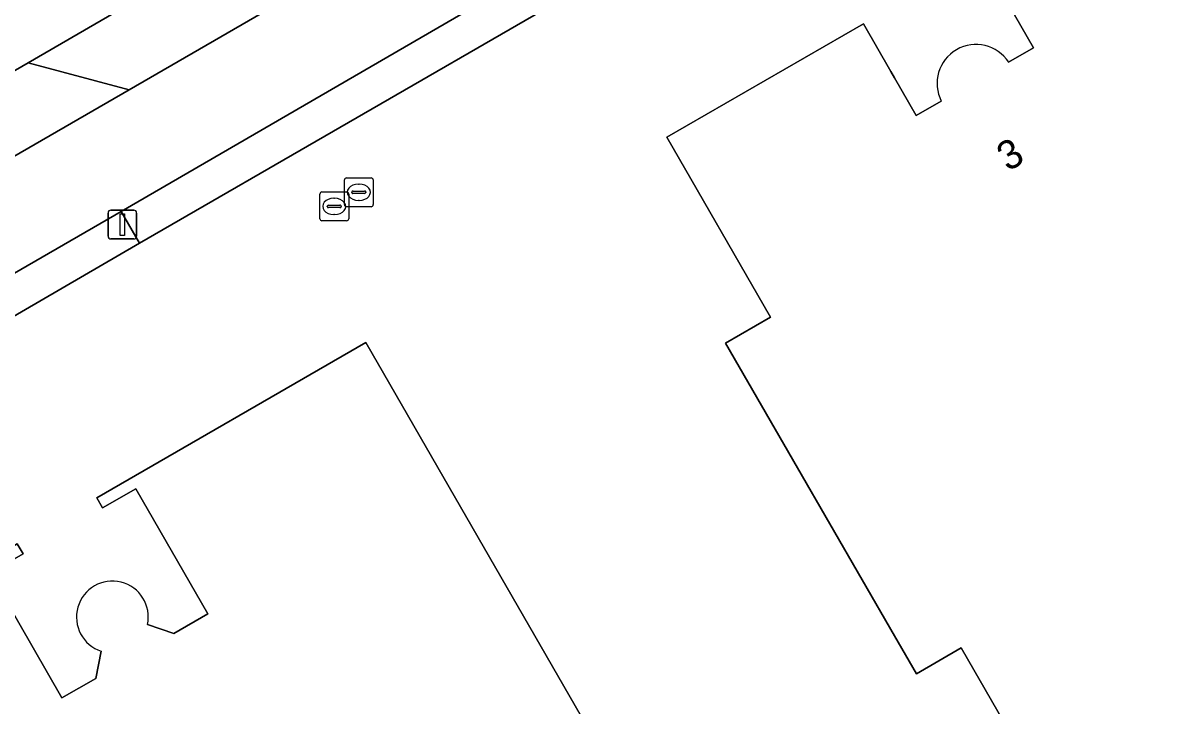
# Model space of a CAD drawing. Extents: x 159039 to 160102, y 381214 to 382524.
# Drawn here: x 159469.78 to 159509.79, y 382332.06 to 382355.72 of the extents above; entities that cross this region are included whole.
import ezdxf

# ---------------------------------------------------------------- set-up
doc = ezdxf.new("R2010")
doc.units = 0
for name, color, linetype in [('IMGEO_Berm_groen', 7, 'Continuous'), ('IMGEO_Erf', 7, 'Continuous'), ('IMGEO_Fietspad_gesloten', 7, 'Continuous'), ('IMGEO_Lichtmast', 7, 'Continuous'), ('IMGEO_Pand', 7, 'Continuous'), ('IMGEO_Pand_nummerreeks', 7, 'Continuous'), ('IMGEO_Rijbaan_lokaal_open', 7, 'Continuous'), ('IMGEO_Rioolput', 7, 'Continuous'), ('IMGEO_Voetpad_open', 7, 'Continuous')]:
    doc.layers.add(name, color=color, linetype=linetype)

msp = doc.modelspace()

# ---------------------------------------------------------------- linework, layer by layer
at = {"layer": 'IMGEO_Berm_groen'}
msp.add_lwpolyline([(159473.454, 382353.412), (159469.957, 382354.345), (159458.829, 382347.907), (159457.885, 382344.421)], close=True, dxfattribs=at)
at = {"layer": 'IMGEO_Erf'}
for points in [[(159527.866, 382340.68), (159526.199, 382339.82), (159525.298, 382341.566), (159526.883, 382342.383), (159511.155, 382369.645), (159506.479, 382366.946), (159488.307, 382356.455), (159473.818, 382348.101), (159459.124, 382339.557), (159446.995, 382332.536), (159420.799, 382317.382), (159411.549, 382312.006), (159413.857, 382307.93), (159414.439, 382308.236), (159416.457, 382304.795)], [(159503.958, 382354.364), (159504.823, 382354.864), (159503.943, 382356.389), (159502.985, 382358.049), (159509.804, 382361.985), (159513.401, 382355.755), (159514.958, 382356.654), (159521.578, 382345.189), (159520.02, 382344.289), (159523.617, 382338.059), (159519.287, 382335.559), (159516.798, 382334.122), (159516.523, 382334.598), (159512.456, 382332.25), (159512.731, 382331.774), (159505.912, 382327.838), (159502.315, 382334.068), (159500.758, 382333.169)], [(159500.758, 382333.169), (159500, 382334.482), (159496.638, 382340.304), (159494.138, 382344.634), (159495.696, 382345.534), (159492.099, 382351.764), (159498.918, 382355.701), (159499.876, 382354.041), (159500, 382353.826), (159500.756, 382352.516), (159501.623, 382353.017)], [(159474.091, 382334.878), (159475.005, 382334.574), (159476.182, 382335.253), (159473.684, 382339.586), (159472.531, 382338.921), (159472.332, 382339.268), (159481.665, 382344.65), (159484.162, 382340.319), (159494.472, 382322.439)], [(159494.472, 382322.439), (159494.125, 382322.239), (159493.241, 382323.773), (159485.407, 382319.256), (159481.804, 382325.504), (159476.743, 382322.586), (159480.346, 382316.338), (159472.512, 382311.82), (159473.397, 382310.286), (159473.05, 382310.087), (159462.741, 382327.966), (159460.243, 382332.297), (159469.576, 382337.679), (159469.776, 382337.332), (159468.623, 382336.668), (159471.122, 382332.335), (159472.301, 382333.014), (159472.487, 382333.954)]]:
    msp.add_lwpolyline(points, dxfattribs=at)
for centre, radius, start, end in [((159502.825, 382353.631), 1.35, 32.8875, 207.0715), ((159472.873, 382335.139), 1.246, 347.9291, 251.9599)]:
    msp.add_arc(centre, radius, start, end, dxfattribs=at)
at = {"layer": 'IMGEO_Fietspad_gesloten'}
for points in [[(159404.755, 382309.691), (159410.868, 382313.197), (159411.452, 382313.515), (159420.131, 382318.504), (159446.319, 382333.691), (159458.428, 382340.678), (159473.177, 382349.191), (159487.627, 382357.578), (159505.817, 382368.093), (159511.227, 382371.221), (159512.721, 382372.085), (159512.731, 382372.092), (159520.042, 382376.293), (159585.572, 382414.231), (159595.067, 382419.777), (159595.151, 382419.631), (159602.995, 382424.583), (159606.262, 382426.888), (159612.034, 382430.691)], [(159509.216, 382374.079), (159504.855, 382371.559), (159487.352, 382361.444), (159473.454, 382353.412), (159457.885, 382344.421), (159444.93, 382336.916), (159418.59, 382321.667), (159417.165, 382320.842), (159413.503, 382318.73), (159409.064, 382316.173), (159403.629, 382313.01), (159397.349, 382309.85)]]:
    msp.add_lwpolyline(points, dxfattribs=at)
at = {"layer": 'IMGEO_Lichtmast'}
for p, q in [((159472.724, 382348.34), (159472.724, 382349.14)), ((159472.724, 382349.14), (159472.724, 382348.34)), ((159472.824, 382349.24), (159473.614, 382349.24)), ((159473.614, 382349.24), (159472.824, 382349.24)), ((159473.714, 382349.14), (159473.714, 382348.34)), ((159473.714, 382348.34), (159473.714, 382349.14)), ((159473.614, 382348.24), (159472.824, 382348.24)), ((159472.824, 382348.24), (159473.614, 382348.24))]:
    msp.add_line(p, q, dxfattribs=at)
msp.add_lwpolyline([(159473.144, 382349.115), (159473.294, 382349.115), (159473.294, 382348.365), (159473.144, 382348.365), (159473.144, 382349.115)], dxfattribs=at)
for centre, start, end in [((159472.824, 382349.14), 90, 180), ((159472.824, 382349.14), 90, 180), ((159473.614, 382349.14), 0, 90), ((159473.614, 382349.14), 360, 90), ((159472.824, 382348.34), 180, 270), ((159472.824, 382348.34), 180, 270), ((159473.614, 382348.34), 270, 0), ((159473.614, 382348.34), 270, 0)]:
    msp.add_arc(centre, 0.1, start, end, dxfattribs=at)
at = {"layer": 'IMGEO_Pand'}
for points in [[(159509.804, 382361.985), (159502.985, 382358.049), (159503.943, 382356.389), (159504.823, 382354.864), (159503.958, 382354.364)], [(159501.623, 382353.017), (159500.756, 382352.516), (159500, 382353.826), (159499.876, 382354.041), (159498.918, 382355.701), (159492.099, 382351.764), (159495.696, 382345.534), (159494.138, 382344.634), (159496.638, 382340.304), (159500, 382334.482), (159500.758, 382333.169), (159502.315, 382334.068), (159505.912, 382327.838), (159512.731, 382331.774)], [(159494.472, 382322.439), (159484.162, 382340.319), (159481.665, 382344.65), (159472.332, 382339.268), (159472.531, 382338.921), (159473.684, 382339.586), (159476.182, 382335.253), (159475.005, 382334.574), (159474.091, 382334.878)], [(159472.487, 382333.954), (159472.301, 382333.014), (159471.122, 382332.335), (159468.623, 382336.668), (159469.776, 382337.332), (159469.576, 382337.679), (159460.243, 382332.297), (159462.741, 382327.966)]]:
    msp.add_lwpolyline(points, dxfattribs=at)
for centre, radius, start, end in [((159502.825, 382353.631), 1.35, 32.8875, 207.0715), ((159472.873, 382335.139), 1.246, 347.9291, 251.9599)]:
    msp.add_arc(centre, radius, start, end, dxfattribs=at)
at = {"layer": 'IMGEO_Rijbaan_lokaal_open'}
msp.add_lwpolyline([(159398.953, 382313.388), (159407.722, 382318.487), (159418.136, 382324.44), (159419.325, 382325.127), (159441.348, 382337.849), (159458.829, 382347.907), (159469.957, 382354.345), (159488.174, 382364.914), (159503.559, 382373.803)], dxfattribs=at)
msp.add_lwpolyline([(159487.352, 382361.444), (159488.174, 382364.914), (159469.957, 382354.345), (159473.454, 382353.412)], close=True, dxfattribs=at)
at = {"layer": 'IMGEO_Rioolput'}
for p, q in [((159480.919, 382349.433), (159480.919, 382350.285)), ((159480.994, 382350.359), (159481.846, 382350.359)), ((159481.407, 382350.139), (159481.432, 382350.139)), ((159481.92, 382350.285), (159481.92, 382349.433)), ((159480.067, 382348.944), (159480.067, 382349.796)), ((159480.142, 382349.87), (159480.994, 382349.87)), ((159481.068, 382349.796), (159481.068, 382348.944)), ((159481.178, 382349.853), (159481.178, 382349.865)), ((159481.616, 382349.816), (159481.218, 382349.816)), ((159481.221, 382349.902), (159481.619, 382349.902)), ((159481.662, 382349.865), (159481.662, 382349.853)), ((159480.326, 382349.364), (159480.326, 382349.376)), ((159480.764, 382349.327), (159480.366, 382349.327)), ((159480.369, 382349.413), (159480.767, 382349.413)), ((159480.555, 382349.65), (159480.58, 382349.65)), ((159480.81, 382349.376), (159480.81, 382349.364)), ((159481.846, 382349.359), (159480.994, 382349.359)), ((159481.43, 382349.579), (159481.405, 382349.579)), ((159480.994, 382348.87), (159480.142, 382348.87)), ((159480.578, 382349.09), (159480.553, 382349.09))]:
    msp.add_line(p, q, dxfattribs=at)
for points in [[(159480.919, 382349.433), (159480.919, 382350.285)], [(159480.994, 382350.359), (159481.846, 382350.359)], [(159481.92, 382350.285), (159481.92, 382349.433)], [(159480.067, 382348.944), (159480.067, 382349.796)], [(159480.142, 382349.87), (159480.994, 382349.87)], [(159481.068, 382349.796), (159481.068, 382348.944)], [(159481.846, 382349.359), (159480.994, 382349.359)], [(159480.994, 382348.87), (159480.142, 382348.87)]]:
    msp.add_lwpolyline(points, dxfattribs=at)
for centre, radius, start, end in [((159480.996, 382350.283), 0.0765, 91.552, 178.448), ((159480.996, 382350.283), 0.0765, 91.552, 178.448), ((159481.844, 382350.283), 0.0765, 1.552, 88.448), ((159481.844, 382350.283), 0.0765, 1.552, 88.448), ((159480.144, 382349.794), 0.0765, 91.552, 178.448), ((159480.144, 382349.794), 0.0765, 91.552, 178.448), ((159480.992, 382349.794), 0.0765, 1.552, 88.448), ((159480.992, 382349.794), 0.0765, 1.552, 88.448), ((159481.218, 382349.862), 0.0403, 85.8775, 175.7526), ((159481.215, 382349.852), 0.0366, 178.938, 274.7102), ((159481.619, 382349.859), 0.043, 264.8664, 352.4533), ((159481.623, 382349.864), 0.0386, 1.7309, 96.639), ((159480.366, 382349.373), 0.0403, 85.8775, 175.7526), ((159480.363, 382349.363), 0.0366, 178.938, 274.7102), ((159480.767, 382349.37), 0.043, 264.8664, 352.4533), ((159480.771, 382349.375), 0.0386, 1.7309, 96.639), ((159480.996, 382349.435), 0.0765, 181.552, 268.448), ((159480.996, 382349.435), 0.0765, 181.552, 268.448), ((159481.844, 382349.435), 0.0765, 271.552, 358.448), ((159481.844, 382349.435), 0.0765, 271.552, 358.448), ((159480.144, 382348.946), 0.0765, 181.552, 268.448), ((159480.144, 382348.946), 0.0765, 181.552, 268.448), ((159480.992, 382348.946), 0.0765, 271.552, 358.448), ((159480.992, 382348.946), 0.0765, 271.552, 358.448)]:
    msp.add_arc(centre, radius, start, end, dxfattribs=at)
for centre, major_axis, ratio, start_param, end_param in [((159481.406, 382349.859), (-0.387, 0.002), 0.722429, 4.712389, 7.853982), ((159481.431, 382349.859), (-0.39, 0.002), 0.717154, 1.570796, 4.712389), ((159480.554, 382349.37), (-0.387, 0.002), 0.722429, 4.712389, 7.853982), ((159480.579, 382349.37), (-0.39, 0.002), 0.717154, 1.570796, 4.712389)]:
    msp.add_ellipse(centre, major_axis=major_axis, ratio=ratio, start_param=start_param, end_param=end_param, dxfattribs=at)
at = {"layer": 'IMGEO_Voetpad_open'}
for points in [[(159488.307, 382356.455), (159487.627, 382357.578), (159473.177, 382349.191), (159473.818, 382348.101)], [(159473.818, 382348.101), (159473.177, 382349.191), (159458.428, 382340.678), (159459.124, 382339.557)]]:
    msp.add_lwpolyline(points, close=True, dxfattribs=at)

# ---------------------------------------------------------------- texts
at = {"layer": 'IMGEO_Pand_nummerreeks'}
msp.add_text('3', height=1, rotation=29.9991, dxfattribs=at).set_placement((159503.929, 382350.562))

doc.saveas('drawing.dxf')
